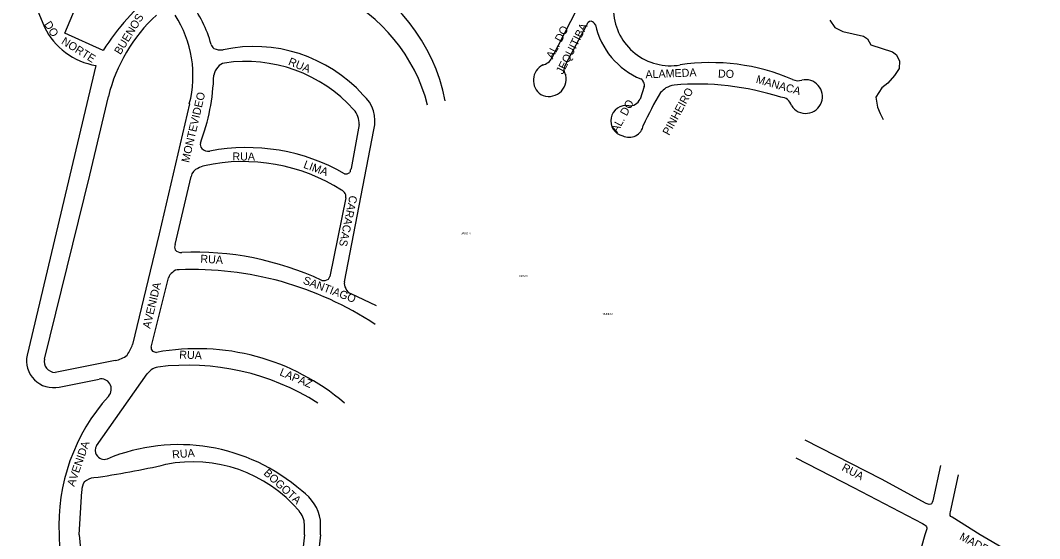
# Model space of a CAD drawing. Extents: x 325709 to 364434, y 7573432 to 7597073.
# Drawn here: x 335729 to 336494, y 7588999 to 7589388 of the extents above; entities that cross this region are included whole.
import ezdxf

# ---------------------------------------------------------------- set-up
doc = ezdxf.new("R2010")
doc.units = 0
for name, color, linetype in [('EDIFOBRAEXIS', 7, 'Continuous'), ('LIMITE_BAIRROS_MUNICIPIOS', 7, 'Continuous'), ('LOGRADOURO', 7, 'Continuous'), ('LOGRADOURO_TEXTO', 7, 'Continuous')]:
    doc.layers.add(name, color=color, linetype=linetype)

msp = doc.modelspace()

# ---------------------------------------------------------------- linework, layer by layer
at = {"layer": 'EDIFOBRAEXIS'}
msp.add_lwpolyline([(336336.29, 7589388), (336340.05, 7589382.67), (336346.16, 7589379.71), (336361.58, 7589375.98), (336364.43, 7589374.15), (336367.09, 7589369.55), (336383.31, 7589364.34), (336386.41, 7589362.18), (336388.56, 7589357.22), (336388.37, 7589351.8), (336384.79, 7589346.66), (336379.77, 7589340.87), (336375.38, 7589337.34), (336370.75, 7589330.36), (336372.05, 7589322.89), (336373.98, 7589318.19), (336376.32, 7589313.54)], dxfattribs=at)
at = {"layer": 'LOGRADOURO'}
for p, q in [((335762.64, 7589378.44), (335794.7, 7589454.47)), ((335729.39, 7589426.91), (335747.39, 7589382.91)), ((336151.11, 7589405.3), (336127.96, 7589359.89)), ((335791.43, 7589365.34), (335762.64, 7589378.44)), ((336138.29, 7589354.98), (336154, 7589384.51)), ((336197.16, 7589338.22), (336193.98, 7589328.89)), ((335983.39, 7589309.91), (335977.39, 7589276.91)), ((335972.39, 7589191.91), (335994.39, 7589305.91)), ((335845.39, 7589219.91), (335857.39, 7589270.91)), ((335973.39, 7589254.91), (335961.39, 7589195.91)), ((335827.39, 7589142.91), (335840.39, 7589194.91)), ((335996.39, 7589173.91), (335977.39, 7589182.91)), ((335800.39, 7589132.91), (335755.39, 7589123.91)), ((335758.39, 7589112.91), (335788.39, 7589118.91)), ((335786.39, 7589068.91), (335824.39, 7589122.91)), ((335773.39, 7589001.91), (335775.39, 7589034.91)), ((335773.39, 7589001.91), (335775.39, 7589034.91)), ((335954.39, 7589001.91), (335954.39, 7589012.91)), ((335954.39, 7589001.91), (335954.39, 7589012.91)), ((335942.39, 7589001.91), (335942.39, 7589009.91)), ((335942.39, 7589001.91), (335942.39, 7589009.91)), ((335773.39, 7589001.91), (335775.19, 7588983.54)), ((335942.39, 7589001.91), (335936.17, 7588945.51)), ((335954.39, 7589001.91), (335947.52, 7588939.03))]:
    msp.add_line(p, q, dxfattribs=at)
for points in [[(335786.04, 7589354.01), (335734.39, 7589136.91), (335734.39, 7589136.91)], [(335747.39, 7589133.91), (335781.39, 7589271.91), (335795.39, 7589330.91)], [(335856.07, 7589325.26), (335833.39, 7589227.91), (335813.39, 7589144.91)], [(336411.98, 7589025.03), (336410.77, 7589024.86), (336410.13, 7589024.95), (336408.6, 7589025.54), (336375.05, 7589043.82), (336317.76, 7589073.13)], [(336310.69, 7589059.7), (336354.12, 7589037.54), (336405.74, 7589010.58), (336406.93, 7589009.83), (336407.71, 7589009.34), (336408.2, 7589008.74)], [(336419.25, 7589054.06), (336413.47, 7589027.44), (336413.08, 7589026.24), (336412.64, 7589025.37), (336411.98, 7589025.03)], [(336426.46, 7589016.55), (336426.45, 7589017.22), (336426.57, 7589018.2), (336426.78, 7589019.32), (336432.75, 7589047.14)], [(336449.01, 7589001.91), (336427.91, 7589015.18), (336427.02, 7589015.83), (336426.46, 7589016.55)], [(336408.2, 7589008.74), (336408.69, 7589008.12), (336408.93, 7589007.16), (336408.93, 7589006.43), (336407.55, 7589001.91)], [(336407.55, 7589001.91), (336399.36, 7588972.85), (336393.34, 7588953.6), (336388.85, 7588941.46), (336384.51, 7588931.57), (336382.86, 7588928.33), (336381.73, 7588927.58), (336380.5, 7588927.46)], [(336493.59, 7588969.09), (336492.36, 7588974.15), (336488.69, 7588978.42), (336485.67, 7588980.6), (336468.24, 7588990.75), (336449.01, 7589001.91)]]:
    msp.add_lwpolyline(points, dxfattribs=at)
for centre, radius, start, end in [((335914.31, 7589301.66), 136.12, 10.94707, 121.23224), ((335909.28, 7589291.65), 129.67, 14.64278, 113.10553), ((335956.89, 7589258.65), 196.87, 129.75912, 147.18673), ((335786.18, 7589346.8), 89.26, 15.00408, 38.12603), ((336216.9, 7589396.78), 42.89, 183.58655, 279.64411), ((335914.45, 7589301.77), 122.58, 132.65891, 166.24595), ((335775.33, 7589346.51), 83.48, 345.2531, 32.94338), ((336157.69, 7589383.57), 3.81, 95.90737, 165.69362), ((336155.16, 7589381.54), 6.2, 30.63191, 69.86561), ((335795.11, 7589406.43), 53.2, 206.23195, 260.17942), ((336217.06, 7589397.38), 57.97, 192.64101, 247.14894), ((335878.38, 7589371.74), 6.27, 196.96744, 230.41269), ((335879.39, 7589376.91), 11.18, 243.43495, 280.30485), ((335904.42, 7589257.89), 110.45, 42.08185, 102.03325), ((335884, 7589347.57), 8.5, 100.90467, 141.02284), ((335898.46, 7589248.53), 108.58, 41.80813, 98.51048), ((336118.93, 7589364.24), 10.02, 282.41108, 334.29162), ((336143.92, 7589350.86), 6.97, 143.81576, 215.58116), ((336247.2, 7589202.49), 153.76, 66.62267, 98.64647), ((335886.89, 7589344.41), 12.75, 138.17983, 168.69007), ((336126.89, 7589343.01), 12.84, 116.90579, 235.9682), ((335716.86, 7589351.32), 157.59, 339.41519, 358.39736), ((336125.7, 7589343.8), 12.9, 242.34441, 13.45993), ((336192.87, 7589340.29), 4.05, 18.30778, 65.44123), ((336193.92, 7589339.48), 3.47, 338.80859, 36.76577), ((336236.79, 7589135.76), 204.37, 72.11883, 94.85905), ((336312.43, 7589352.48), 9.8, 244.51948, 287.27722), ((336318.17, 7589330.81), 12.62, 340.04603, 102.9292), ((335969.33, 7589312.43), 25.9, 345.41982, 48.78564), ((336470.31, 7589182.57), 301.7, 149.91544, 155.18858), ((336384.36, 7589133.84), 265.8, 130.06599, 131.2082), ((336228.86, 7589302.18), 38.38, 104.15398, 113.96283), ((336186.08, 7589332.45), 8.66, 266.34487, 335.7419), ((336299.5, 7589322.01), 8.25, 14.48995, 89.74212), ((336318.17, 7589330.81), 12.62, 212.2645, 340.04495), ((335967.43, 7589310.34), 15.97, 358.48167, 41.48454), ((336183.51, 7589312.49), 11.5, 79.86951, 257.44563), ((336185.69, 7589311.16), 10.95, 244.6851, 349.52793), ((335868.89, 7589294.91), 4.61, 167.47119, 220.60129), ((335870.34, 7589296.74), 6.91, 224.33659, 278.79351), ((335898.95, 7589145.1), 147.41, 60.11757, 100.77385), ((335871.89, 7589260.41), 19.04, 103.67131, 119.93151), ((335896.45, 7589144.07), 137.94, 57.65347, 102.15935), ((335864.99, 7589269.67), 7.69, 109.69752, 170.69134), ((335973.51, 7589276.94), 4.18, 254.45982, 313.61267), ((335986.86, 7589272.09), 10.63, 153.00982, 170.12029), ((335967.89, 7589255.41), 5.7, 37.875, 65.55603), ((335968.89, 7589255.91), 4.61, 347.47119, 40.60129), ((335851.25, 7589217.91), 6.19, 161.15574, 198.84426), ((335849.54, 7589219.04), 5.2, 216.99926, 279.39792), ((335859.8, 7588987.95), 226.16, 64.99608, 92.38405), ((335847.89, 7589192.41), 7.91, 124.69515, 161.56505), ((335848.19, 7589194.17), 6.75, 88.28915, 135.31367), ((335858.16, 7588951.91), 249.2, 56.58488, 92.24632), ((335956.15, 7589197.28), 5.42, 321.52614, 345.34375), ((335956.73, 7589199.21), 6.44, 257.99561, 304.62425), ((335978.93, 7589190.62), 6.67, 168.83481, 213.78506), ((335978.66, 7589188.18), 5.41, 193.5023, 256.4977), ((335792.94, 7589150.14), 21.11, 321.20217, 345.66773), ((335830.75, 7589142.37), 3.4, 170.76296, 226.10694), ((335861.9, 7588971.51), 170.16, 49.50655, 100.32733), ((335754.16, 7589132.68), 20.22, 167.91398, 282.08602), ((335755.47, 7589132.18), 8.26, 167.86701, 269.4526), ((335798.73, 7589148.78), 15.95, 275.97811, 311.94687), ((335831.79, 7589145.09), 6.19, 236.77189, 266.35822), ((335804.16, 7589146.15), 30.81, 311.05168, 318.94832), ((335836.15, 7589111.26), 17.07, 102.72752, 120.8753), ((335854.7, 7588946.91), 182.37, 57.61162, 97.02761), ((335789.81, 7589111.29), 7.75, 32.1969, 100.52674), ((335789.81, 7589111.29), 7.75, 316.08742, 32.18425), ((335902.91, 7589009.08), 144.7, 137.99335, 182.83866), ((335791.89, 7589065.41), 6.52, 147.52881, 212.47119), ((335848.17, 7588929.98), 139.7, 48.6886, 112.6414), ((335848.17, 7588929.98), 139.7, 48.6886, 112.6414), ((335792.39, 7589065.75), 7.12, 212.57406, 286.31385), ((335792.39, 7589065.75), 7.12, 212.57406, 286.31385), ((335858.39, 7588951.7), 105.13, 40.45352, 100.96639), ((335858.39, 7588951.7), 105.13, 40.45352, 100.96639), ((335702.62, 7589637.28), 597.98, 277.85956, 283.1234), ((335702.62, 7589637.28), 597.98, 277.85956, 283.1234), ((335788.87, 7589034.85), 13.48, 148.38651, 179.7227), ((335788.87, 7589034.85), 13.48, 148.38651, 179.7227), ((335788.65, 7589025.3), 20.07, 102.26093, 124.13625), ((335788.65, 7589025.3), 20.07, 102.26093, 124.13625), ((335922.59, 7589008.13), 32.16, 8.55044, 56.39195), ((335922.59, 7589008.13), 32.16, 8.55044, 56.39195), ((335926.39, 7589009.31), 16.01, 2.14759, 41.45523), ((335926.39, 7589009.31), 16.01, 2.14759, 41.45523), ((335887.74, 7589002.23), 129.34, 180.14106, 204.59691)]:
    msp.add_arc(centre, radius, start, end, dxfattribs=at)

# ---------------------------------------------------------------- texts
at = {"layer": 'LIMITE_BAIRROS_MUNICIPIOS'}
for s, p in [('JARDIM', (336059.79, 7589227.51)), ('NOVO', (336103.55, 7589195.39)), ('MUNDO', (336165.69, 7589167.03))]:
    msp.add_text(s, height=1.5, dxfattribs=at).set_placement(p)
at = {"layer": 'LOGRADOURO_TEXTO'}
for s, rotation, p in [('DO', 302.53089, (335746.89, 7589385.01)), ('BUENOS', 58.54452, (335804.42, 7589361.72)), ('AL. DO', 62.95008, (336128.61, 7589358.48)), ('JEQUITIBA', 62.95008, (336135.98, 7589346.98)), ('NORTE', 328.01003, (335759.59, 7589370.74)), ('RUA', 337.74833, (335929.73, 7589354.77)), ('ALAMEDA', 2.23822, (336198.13, 7589344.46)), ('DO', 358.36189, (336252.38, 7589345.06)), ('MANACA', 344.06943, (336280.47, 7589341.25)), ('MONTEVIDEO', 76.88895, (335855.8, 7589280.83)), ('PINHEIRO', 61.59856, (336215.75, 7589301.18)), ('AL. DO', 61.59856, (336177.13, 7589303.22)), ('RUA', 359.89242, (335888.33, 7589282.85)), ('LIMA', 340.07037, (335941.16, 7589277.45)), ('CARACAS', 258.0535, (335976.27, 7589257.01)), ('RUA', 356.84812, (335864.22, 7589206.19)), ('SANTIAGO', 339.16785, (335940.8, 7589190.63)), ('AVENIDA', 76.56389, (335826.7, 7589156.4)), ('RUA', 358.09608, (335848.42, 7589134.26)), ('LAPAZ', 337.15699, (335923.25, 7589121.87)), ('AVENIDA', 70.81683, (335769.76, 7589037.85)), ('RUA', 4.75842, (335843.42, 7589059.25)), ('BOGOTA', 317.50425, (335911.26, 7589047.72)), ('RUA', 332.33266, (336344.71, 7589050.67)), ('MADRI', 332.33266, (336433, 7588998.85))]:
    msp.add_text(s, height=6, rotation=rotation, dxfattribs=at).set_placement(p)

doc.saveas('drawing.dxf')
